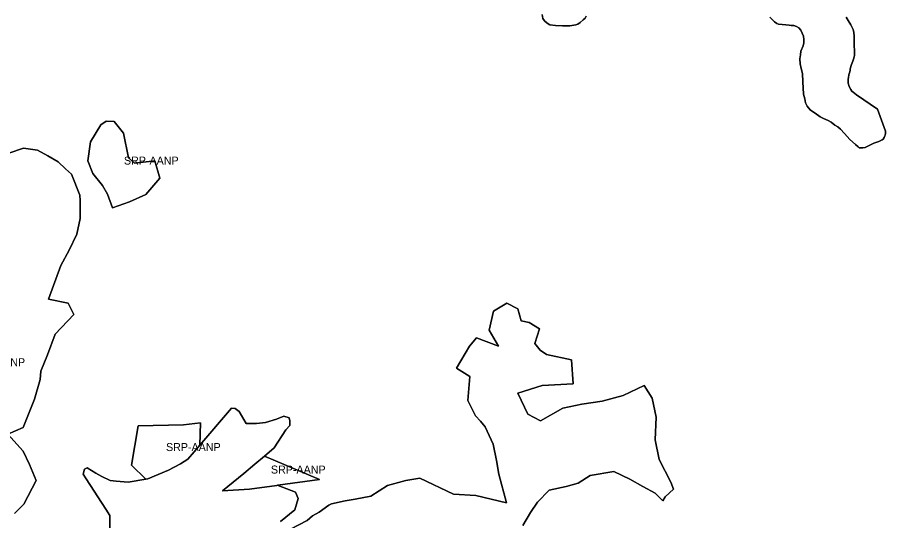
# Model space of a CAD drawing. Extents: x 598968 to 613553, y 4409678 to 4430833.
# Drawn here: x 605663 to 606964, y 4421698 to 4422453 of the extents above; entities that cross this region are included whole.
import ezdxf

# ---------------------------------------------------------------- set-up
doc = ezdxf.new("R2010")
doc.units = 0
doc.layers.add('Sòl Rústic Protegit', color=7, linetype='Continuous')
doc.layers.add('Sòl Rústic Protegit - Alt Nivell de Protecció', color=7, linetype='Continuous')

msp = doc.modelspace()

# ---------------------------------------------------------------- linework, layer by layer
at = {"layer": 'Sòl Rústic Protegit'}
for points in [[(606515.3599, 4422454.3982), (606514.0199, 4422451.4082), (606511.1599, 4422448.9682), (606506.6399, 4422445.0182), (606503.0599, 4422442.3982), (606500.0199, 4422441.4882), (606491.1999, 4422440.2682), (606479.9499, 4422440.2682), (606469.2999, 4422440.5782), (606461.0899, 4422441.7882), (606456.8299, 4422444.2282), (606453.1799, 4422447.5782), (606450.7499, 4422450.9182), (606449.5299, 4422457.3082)], [(606905.3499, 4422453.2882), (606908.1999, 4422448.3682), (606912.2699, 4422441.6482), (606915.9799, 4422434.3982), (606916.9599, 4422430.1082), (606917.2399, 4422424.4482), (606917.1999, 4422417.1082), (606917.1999, 4422409.6282), (606917.6999, 4422403.5982), (606918.0299, 4422401.0882), (606917.7699, 4422395.7882), (606917.2899, 4422393.4682), (606916.2599, 4422390.1982), (606915.2299, 4422386.9282), (606913.5199, 4422382.3382), (606911.4599, 4422375.5882), (606911.1699, 4422373.7782), (606910.5699, 4422371.1582), (606909.4399, 4422366.8382), (606908.7599, 4422362.7482), (606908.2999, 4422360.0282), (606908.0699, 4422358.8882), (606908.2999, 4422356.3882), (606908.3699, 4422353.9282), (606909.9199, 4422349.3482), (606912.3199, 4422344.8482), (606913.9399, 4422342.1982), (606915.5799, 4422340.4682), (606920.7499, 4422336.6582), (606952.4899, 4422315.1682), (606960.1299, 4422293.2782), (606964.3499, 4422281.9682), (606964.4799, 4422280.5282), (606964.2099, 4422278.5082), (606963.5799, 4422275.9982), (606963.2299, 4422275.0582), (606962.1999, 4422272.4882), (606960.7699, 4422270.0982), (606959.3999, 4422269.1882), (606954.1799, 4422266.5682), (606946.5399, 4422264.2182), (606933.5499, 4422257.3982), (606930.3099, 4422256.9982), (606929.1999, 4422257.1482), (606927.0999, 4422256.9982), (606925.9499, 4422257.1082), (606924.6499, 4422257.3682), (606923.2299, 4422258.6382), (606919.4099, 4422261.9082), (606910.8899, 4422269.7282), (606902.7699, 4422278.6582), (606897.0099, 4422284.9382), (606892.9499, 4422288.5082), (606888.0799, 4422291.2082), (606882.7899, 4422295.4482), (606878.4899, 4422298.1782), (606871.2499, 4422301.3682), (606866.5299, 4422303.7682), (606858.9899, 4422309.0282), (606851.6499, 4422313.7082), (606848.6399, 4422317.2882), (606846.5899, 4422319.7882), (606844.5499, 4422324.5582), (606843.1799, 4422330.6882), (606841.1999, 4422337.6282), (606840.1099, 4422355.9682), (606839.6699, 4422368.4082), (606838.0399, 4422375.9982), (606836.5299, 4422383.3382), (606836.0799, 4422390.8482), (606836.7299, 4422396.4682), (606837.3799, 4422402.0782), (606840.6899, 4422410.2982), (606842.0499, 4422414.6182), (606841.8199, 4422419.6082), (606841.1399, 4422424.8382), (606839.3199, 4422429.1582), (606837.2799, 4422433.4782), (606834.0999, 4422436.8782), (606830.6899, 4422438.9282), (606826.8299, 4422440.5182), (606822.7399, 4422440.7482), (606819.7899, 4422440.9682), (606815.0199, 4422441.6582), (606809.5699, 4422441.8782), (606803.8899, 4422442.7882), (606801.1699, 4422443.6982), (606797.7599, 4422445.9682), (606795.2599, 4422448.4682), (606790.9499, 4422453.0182)], [(605628.7235, 4422242.132), (605671.9085, 4422256.5978), (605693.0335, 4422253.5978), (605708.1585, 4422245.0976), (605724.0959, 4422236.0978), (605735.0959, 4422225.5978), (605743.7209, 4422217.5978), (605756.5335, 4422186.0976), (605756.5959, 4422178.0976), (605756.7209, 4422154.5978), (605756.7209, 4422151.0978), (605751.8185, 4422127.5264), (605740.4993, 4422103.4734), (605727.7653, 4422080.8352), (605709.3719, 4422029.8994), (605739.0845, 4422024.24), (605747.5737, 4422007.2614), (605719.2761, 4421977.5488), (605707.9571, 4421946.4214), (605698.0529, 4421922.3684), (605696.6379, 4421909.6344), (605688.1487, 4421879.9218), (605671.1701, 4421837.4754), (605648.5319, 4421827.5712), (605671.1701, 4421802.1032), (605681.0743, 4421782.2948), (605690.9785, 4421758.2418), (605672.5849, 4421722.8698), (605658.4361, 4421708.721)], [(606059.8021, 4421678.6644), (606097.2419, 4421697.9882), (606105.0923, 4421705.2348), (606115.3581, 4421710.6696), (606129.6557, 4421720.906), (606133.4683, 4421722.906), (606154.0057, 4421727.578), (606169.1025, 4421729.9934), (606192.6535, 4421734.8244), (606217.4121, 4421750.525), (606245.1903, 4421758.3754), (606266.3257, 4421761.3946), (606316.4469, 4421737.8438), (606350.0195, 4421735.3858), (606396.0099, 4421724.7094), (606384.5123, 4421767.4148), (606381.2273, 4421787.9462), (606376.2997, 4421812.5838), (606363.9809, 4421838.864), (606356.9063, 4421847.1442), (606349.6597, 4421854.9946), (606338.1863, 4421877.9416), (606341.2807, 4421913.906), (606321.2755, 4421926.7386), (606340.6017, 4421959.4642), (606350.8407, 4421971.9076), (606384.0803, 4421959.4642), (606370.1913, 4421983.619), (606376.7807, 4422011.906), (606396.7617, 4422024.0782), (606413.0661, 4422015.624), (606417.8971, 4421997.508), (606429.9745, 4421995.0924), (606445.6751, 4421985.4306), (606438.7151, 4421963.695), (606446.2791, 4421953.4254), (606455.9615, 4421947.27), (606493.3809, 4421938.9326), (606495.7963, 4421903.3042), (606449.5933, 4421900.406), (606413.2563, 4421888.9608), (606428.0389, 4421857.753), (606447.2329, 4421847.4926), (606480.3167, 4421866.491), (606509.1421, 4421872.3872), (606539.5933, 4421876.906), (606570.7235, 4421885.4896), (606602.4969, 4421900.5574), (606614.6167, 4421881.559), (606620.6557, 4421852.906), (606618.8751, 4421818.9948), (606624.7711, 4421789.5142), (606642.6557, 4421755.406), (606646.4931, 4421745.2408), (606634.1743, 4421733.7432), (606630.4595, 4421727.578), (606618.9859, 4421739.0514), (606600.2659, 4421749.3172), (606580.9421, 4421760.187), (606556.7873, 4421771.6604), (606521.6621, 4421765.7722), (606503.5945, 4421754.2746), (606485.6557, 4421748.906), (606460.2183, 4421743.406), (606442.6557, 4421725.7664), (606431.7861, 4421710.0656), (606420.3125, 4421690.7418)], [(605801.1801, 4421684.5102), (605801.1801, 4421705.5102), (605795.1177, 4421715.0102), (605765.8051, 4421760.5102), (605761.4925, 4421767.5102), (605763.2425, 4421775.0102), (605767.5551, 4421777.0102), (605780.4927, 4421769.0102), (605789.1175, 4421764.0102), (605802.0549, 4421758.0102), (605810.6801, 4421757.0102), (605828.7427, 4421755.5102), (605855.4927, 4421760.01), (605833.8817, 4421780.88), (605843.7859, 4421840.305), (605911.7003, 4421841.72), (605937.1683, 4421844.5498), (605936.4927, 4421811.01), (605983.9301, 4421866.5102), (605989.1175, 4421866.0102), (605995.1801, 4421861.5102), (606005.4925, 4421843.5102), (606020.9927, 4421843.5102), (606034.8051, 4421845.0102), (606051.1801, 4421850.0102), (606062.4301, 4421854.5102), (606070.1799, 4421852.0102), (606071.0551, 4421847.5102), (606071.0551, 4421840.5102), (606064.9925, 4421834.0102), (606047.7427, 4421807.0102), (606033.0067, 4421794.5876), (606115.4435, 4421759.6568), (606053.3885, 4421750.9808), (606053.6177, 4421750.51), (606079.6799, 4421740.5102), (606083.9301, 4421731.0102), (606078.8051, 4421714.0102), (606057.2425, 4421696.5102)]]:
    msp.add_lwpolyline(points, dxfattribs=at)
msp.add_lwpolyline([(605829.1177, 4422242.0098), (605838.2427, 4422234.0098), (605868.8051, 4422237.5098), (605876.4301, 4422211.5098), (605855.3051, 4422187.0098), (605830.6177, 4422176.0098), (605805.2427, 4422167.0098), (605797.7427, 4422187.5098), (605790.4301, 4422200.5098), (605775.9927, 4422218.5098), (605768.4927, 4422237.5098), (605772.3051, 4422266.0098), (605787.7427, 4422291.5098), (605796.0551, 4422297.0098), (605808.0551, 4422296.5098), (605821.8677, 4422279.0098)], close=True, dxfattribs=at)
at = {"layer": 'Sòl Rústic Protegit - Alt Nivell de Protecció'}
for points in [[(606449.5299, 4422457.3082), (606450.7499, 4422450.9182), (606453.1799, 4422447.5782), (606456.8299, 4422444.2282), (606461.0899, 4422441.7882), (606469.2999, 4422440.5782), (606479.9499, 4422440.2682), (606491.1999, 4422440.2682), (606500.0199, 4422441.4882), (606503.0599, 4422442.3982), (606506.6399, 4422445.0182), (606511.1599, 4422448.9682), (606514.0199, 4422451.4082), (606515.3599, 4422454.3982)], [(606790.9499, 4422453.0182), (606795.2599, 4422448.4682), (606797.7599, 4422445.9682), (606801.1699, 4422443.6982), (606803.8899, 4422442.7882), (606809.5699, 4422441.8782), (606815.0199, 4422441.6582), (606819.7899, 4422440.9682), (606822.7399, 4422440.7482), (606826.8299, 4422440.5182), (606830.6899, 4422438.9282), (606834.0999, 4422436.8782), (606837.2799, 4422433.4782), (606839.3199, 4422429.1582), (606841.1399, 4422424.8382), (606841.8199, 4422419.6082), (606842.0499, 4422414.6182), (606840.6899, 4422410.2982), (606837.3799, 4422402.0782), (606836.7299, 4422396.4682), (606836.0799, 4422390.8482), (606836.5299, 4422383.3382), (606838.0399, 4422375.9982), (606839.6699, 4422368.4082), (606840.1099, 4422355.9682), (606841.1999, 4422337.6282), (606843.1799, 4422330.6882), (606844.5499, 4422324.5582), (606846.5899, 4422319.7882), (606848.6399, 4422317.2882), (606851.6499, 4422313.7082), (606858.9899, 4422309.0282), (606866.5299, 4422303.7682), (606871.2499, 4422301.3682), (606878.4899, 4422298.1782), (606882.7899, 4422295.4482), (606888.0799, 4422291.2082), (606892.9499, 4422288.5082), (606897.0099, 4422284.9382), (606902.7699, 4422278.6582), (606910.8899, 4422269.7282), (606919.4099, 4422261.9082), (606923.2299, 4422258.6382), (606924.6499, 4422257.3682), (606925.9499, 4422257.1082), (606927.0999, 4422256.9982), (606929.1999, 4422257.1482), (606930.3099, 4422256.9982), (606933.5499, 4422257.3982), (606946.5399, 4422264.2182), (606954.1799, 4422266.5682), (606959.3999, 4422269.1882), (606960.7699, 4422270.0982), (606962.1999, 4422272.4882), (606963.2299, 4422275.0582), (606963.5799, 4422275.9982), (606964.2099, 4422278.5082), (606964.4799, 4422280.5282), (606964.3499, 4422281.9682), (606960.1299, 4422293.2782), (606952.4899, 4422315.1682), (606920.7499, 4422336.6582), (606915.5799, 4422340.4682), (606913.9399, 4422342.1982), (606912.3199, 4422344.8482), (606909.9199, 4422349.3482), (606908.3699, 4422353.9282), (606908.2999, 4422356.3882), (606908.0699, 4422358.8882), (606908.2999, 4422360.0282), (606908.7599, 4422362.7482), (606909.4399, 4422366.8382), (606910.5699, 4422371.1582), (606911.1699, 4422373.7782), (606911.4599, 4422375.5882), (606913.5199, 4422382.3382), (606915.2299, 4422386.9282), (606916.2599, 4422390.1982), (606917.2899, 4422393.4682), (606917.7699, 4422395.7882), (606918.0299, 4422401.0882), (606917.6999, 4422403.5982), (606917.1999, 4422409.6282), (606917.1999, 4422417.1082), (606917.2399, 4422424.4482), (606916.9599, 4422430.1082), (606915.9799, 4422434.3982), (606912.2699, 4422441.6482), (606908.1999, 4422448.3682), (606905.3499, 4422453.2882)], [(605658.4361, 4421708.721), (605672.5849, 4421722.8698), (605690.9785, 4421758.2418), (605681.0743, 4421782.2948), (605671.1701, 4421802.1032), (605648.5319, 4421827.5712), (605671.1701, 4421837.4754), (605688.1487, 4421879.9218), (605696.6379, 4421909.6344), (605698.0529, 4421922.3684), (605707.9571, 4421946.4214), (605719.2761, 4421977.5488), (605747.5737, 4422007.2614), (605739.0845, 4422024.24), (605709.3719, 4422029.8994), (605727.7653, 4422080.8352), (605740.4993, 4422103.4734), (605751.8185, 4422127.5264), (605756.7209, 4422151.0978), (605756.7209, 4422154.5978), (605756.5959, 4422178.0976), (605756.5335, 4422186.0976), (605743.7209, 4422217.5978), (605735.0959, 4422225.5978), (605724.0959, 4422236.0978), (605708.1585, 4422245.0976), (605693.0335, 4422253.5978), (605671.9085, 4422256.5978), (605628.7235, 4422242.132)], [(606420.3125, 4421690.7418), (606431.7861, 4421710.0656), (606442.6557, 4421725.7664), (606460.2183, 4421743.406), (606485.6557, 4421748.906), (606503.5945, 4421754.2746), (606521.6621, 4421765.7722), (606556.7873, 4421771.6604), (606580.9421, 4421760.187), (606600.2659, 4421749.3172), (606618.9859, 4421739.0514), (606630.4595, 4421727.578), (606634.1743, 4421733.7432), (606646.4931, 4421745.2408), (606642.6557, 4421755.406), (606624.7711, 4421789.5142), (606618.8751, 4421818.9948), (606620.6557, 4421852.906), (606614.6167, 4421881.559), (606602.4969, 4421900.5574), (606570.7235, 4421885.4896), (606539.5933, 4421876.906), (606509.1421, 4421872.3872), (606480.3167, 4421866.491), (606447.2329, 4421847.4926), (606428.0389, 4421857.753), (606413.2563, 4421888.9608), (606449.5933, 4421900.406), (606495.7963, 4421903.3042), (606493.3809, 4421938.9326), (606455.9615, 4421947.27), (606446.2791, 4421953.4254), (606438.7151, 4421963.695), (606445.6751, 4421985.4306), (606429.9745, 4421995.0924), (606417.8971, 4421997.508), (606413.0661, 4422015.624), (606396.7617, 4422024.0782), (606376.7807, 4422011.906), (606370.1913, 4421983.619), (606384.0803, 4421959.4642), (606350.8407, 4421971.9076), (606340.6017, 4421959.4642), (606321.2755, 4421926.7386), (606341.2807, 4421913.906), (606338.1863, 4421877.9416), (606349.6597, 4421854.9946), (606356.9063, 4421847.1442), (606363.9809, 4421838.864), (606376.2997, 4421812.5838), (606381.2273, 4421787.9462), (606384.5123, 4421767.4148), (606396.0099, 4421724.7094), (606350.0195, 4421735.3858), (606316.4469, 4421737.8438), (606266.3257, 4421761.3946), (606245.1903, 4421758.3754), (606217.4121, 4421750.525), (606192.6535, 4421734.8244), (606169.1025, 4421729.9934), (606154.0057, 4421727.578), (606133.4683, 4421722.906), (606129.6557, 4421720.906), (606115.3581, 4421710.6696), (606105.0923, 4421705.2348), (606097.2419, 4421697.9882), (606059.8021, 4421678.6644)], [(606057.2425, 4421696.5102), (606078.8051, 4421714.0102), (606083.9301, 4421731.0102), (606079.6799, 4421740.5102), (606053.6177, 4421750.51), (606053.0379, 4421750.932), (606052.9301, 4421751.0102), (606051.5025, 4421750.8076), (606010.6801, 4421745.01), (605970.1801, 4421742.51), (606002.0551, 4421768.51), (606018.6801, 4421782.51), (606033.0067, 4421794.5876), (606047.7427, 4421807.0102), (606064.9925, 4421834.0102), (606071.0551, 4421840.5102), (606071.0551, 4421847.5102), (606070.1799, 4421852.0102), (606062.4301, 4421854.5102), (606051.1801, 4421850.0102), (606034.8051, 4421845.0102), (606020.9927, 4421843.5102), (606005.4925, 4421843.5102), (605995.1801, 4421861.5102), (605989.1175, 4421866.0102), (605983.9301, 4421866.5102), (605936.4927, 4421811.01), (605927.9301, 4421801.01), (605918.4301, 4421790.01), (605907.2427, 4421783.01), (605889.1177, 4421773.51), (605858.0551, 4421760.51), (605855.4927, 4421760.01), (605828.7427, 4421755.5102), (605810.6801, 4421757.0102), (605802.0549, 4421758.0102), (605789.1175, 4421764.0102), (605780.4927, 4421769.0102), (605767.5551, 4421777.0102), (605763.2425, 4421775.0102), (605761.4925, 4421767.5102), (605765.8051, 4421760.5102), (605795.1177, 4421715.0102), (605801.1801, 4421705.5102), (605801.1801, 4421684.5102)]]:
    msp.add_lwpolyline(points, dxfattribs=at)
for points in [[(605829.1177, 4422242.0098), (605821.8677, 4422279.0098), (605808.0551, 4422296.5098), (605796.0551, 4422297.0098), (605787.7427, 4422291.5098), (605772.3051, 4422266.0098), (605768.4927, 4422237.5098), (605775.9927, 4422218.5098), (605790.4301, 4422200.5098), (605797.7427, 4422187.5098), (605805.2427, 4422167.0098), (605830.6177, 4422176.0098), (605855.3051, 4422187.0098), (605876.4301, 4422211.5098), (605868.8051, 4422237.5098), (605838.2427, 4422234.0098)], [(605936.4927, 4421811.01), (605937.1683, 4421844.5498), (605911.7003, 4421841.72), (605843.7859, 4421840.305), (605833.8817, 4421780.88), (605855.4927, 4421760.01), (605858.0551, 4421760.51), (605889.1177, 4421773.51), (605907.2427, 4421783.01), (605918.4301, 4421790.01), (605927.9301, 4421801.01)], [(606053.6177, 4421750.51), (606053.3885, 4421750.9808), (606115.4435, 4421759.6568), (606033.0067, 4421794.5876), (606018.6801, 4421782.51), (606002.0551, 4421768.51), (605970.1801, 4421742.51), (606010.6801, 4421745.01), (606051.5025, 4421750.8076), (606052.9301, 4421751.0102), (606053.0379, 4421750.932)]]:
    msp.add_lwpolyline(points, close=True, dxfattribs=at)

# ---------------------------------------------------------------- texts
for p in [(605822.4614, 4422232.0098), (605592.2655, 4421929.6012), (605885.525, 4421802.2799), (606042.8118, 4421768.5488)]:
    msp.add_text('SRP-AANP', height=12, dxfattribs=at).set_placement(p)

doc.saveas('drawing.dxf')
